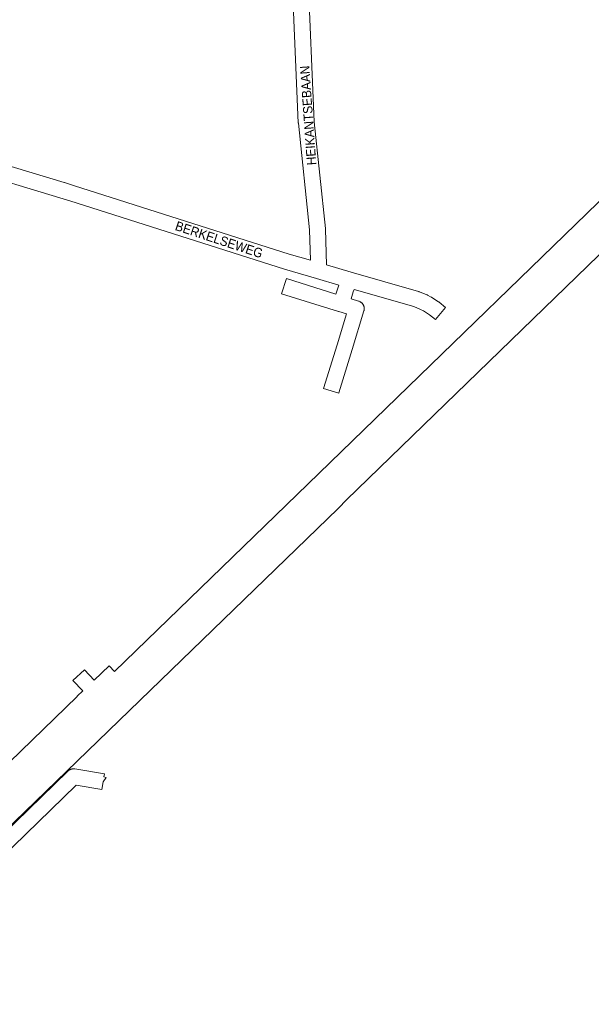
# Model space of a CAD drawing. Header units: metres. Extents: x 123819 to 142731, y 393440 to 405763.
# Tile 312 of 346: x 138958 to 139429, y 399247 to 400057. Entities that reach past the tile are written whole.
import ezdxf
from ezdxf.enums import TextEntityAlignment as Align

# ---------------------------------------------------------------- set-up
doc = ezdxf.new("R2010")
doc.units = ezdxf.units.M
doc.header["$MEASUREMENT"] = 0
for name, color, linetype, lineweight in [('gs-anno-wegen algemeen tekst', 7, 'Continuous', 0), ('gs-knt-autosnelweg', 7, 'Continuous', 0), ('gs-knt-wegen algemeen', 7, 'Continuous', 0)]:
    doc.layers.add(name, color=color, linetype=linetype, lineweight=lineweight)
doc.styles.add('Style-Arial', font='arial.ttf')

msp = doc.modelspace()

# ---------------------------------------------------------------- linework, layer by layer
at = {"layer": 'gs-knt-autosnelweg', "color": 7, "linetype": 'Continuous', "flags": 128}
for points in [[(139036.38, 399521), (139195.58, 399675.26), (139801.42, 400263.31)], [(139831.76, 400248.57), (139227.33, 399662.19), (139220.8, 399655.38), (139220.56, 399655.14), (138764.94, 399214.5), (138628.95, 399078.21), (138607.27, 399055.31), (138554.11, 398994.09), (138553.94, 398993.9), (138519.61, 398956.6), (138479.8, 398906.5), (138428.96, 398836.58), (138389.92, 398778.17), (138346.39, 398707.77), (138315.62, 398654.28), (138287.51, 398602.22), (138285.87, 398599.18)]]:
    msp.add_lwpolyline(points, dxfattribs=at)
msp.add_lwpolyline([(138894.06, 399392.53), (139005.66, 399500.6), (139005.71, 399500.64), (139010.36, 399505.07), (139002.31, 399513.55, -0.374659), (139002.31, 399513.57), (139011.74, 399522.51, -0.374661), (139011.75, 399522.51), (139019.79, 399514.04), (139031.97, 399525.63, -0.374604), (139031.98, 399525.62), (139036.38, 399521)], format="xyb", dxfattribs=at)
at = {"layer": 'gs-knt-wegen algemeen', "color": 7, "linetype": 'Continuous', "flags": 128}
for points in [[(139197.67, 399859.3), (139197.01, 399884.34), (139187.69, 399972.1), (139187.67, 399972.31), (139187.66, 399972.51), (139182.41, 400096.4)], [(139195.42, 400096.89), (139200.66, 399973.27), (139209.98, 399885.45), (139210, 399885.2), (139210.02, 399884.94), (139210.8, 399855.47)], [(138924.77, 399944.3), (138995.16, 399923.25), (138995.27, 399923.22), (139003.65, 399920.55), (139180.17, 399864.43), (139197.67, 399859.3)], [(138933.47, 399376.39), (138998.1, 399439.11), (138998.21, 399439.22), (138998.34, 399439.34), (138998.45, 399439.43), (138998.58, 399439.54), (138998.7, 399439.63), (138998.84, 399439.73), (138998.96, 399439.82), (138999.1, 399439.91), (138999.23, 399439.99), (138999.37, 399440.08), (138999.5, 399440.15), (138999.65, 399440.23), (138999.78, 399440.29), (138999.93, 399440.37), (139000.07, 399440.43), (139000.22, 399440.49), (139000.37, 399440.54), (139000.52, 399440.6), (139000.67, 399440.65), (139000.82, 399440.7), (139000.97, 399440.74), (139001.13, 399440.78), (139001.28, 399440.81), (139001.44, 399440.84), (139001.59, 399440.87), (139001.75, 399440.89), (139001.91, 399440.91), (139002.07, 399440.93), (139002.22, 399440.94), (139002.38, 399440.95), (139002.54, 399440.95), (139002.7, 399440.95), (139002.86, 399440.95), (139003.02, 399440.94), (139003.17, 399440.93), (139003.33, 399440.91), (139003.49, 399440.89), (139003.65, 399440.87), (139003.7, 399440.86)], [(139003.7, 399440.86), (139003.71, 399440.86), (139003.71, 399440.86)], [(139003.7, 399440.86), (139003.71, 399440.86), (139003.71, 399440.86)], [(139004.8, 399427.48), (138942.57, 399367.07), (138927.63, 399352.24), (138902.21, 399324.76), (138897.34, 399318.93), (138897.22, 399318.79), (138897.1, 399318.65), (138889.16, 399310.19), (138888.97, 399309.99), (138768.04, 399191.38)], [(139026.04, 399423.92), (139026.04, 399423.92), (139004.8, 399427.48)]]:
    msp.add_lwpolyline(points, dxfattribs=at)
for points in [[(139210.8, 399855.47), (139231.12, 399849.61), (139286.67, 399833.6), (139286.89, 399833.53), (139287.11, 399833.46), (139287.32, 399833.38), (139293.46, 399830.88), (139293.73, 399830.76), (139294, 399830.63), (139296.94, 399829.11), (139297.2, 399828.97), (139297.45, 399828.81), (139303.05, 399825.25), (139303.26, 399825.1), (139303.48, 399824.95), (139303.68, 399824.79), (139308.8, 399820.58, -0.361911), (139308.8, 399820.56), (139300.55, 399810.52, -0.361912), (139300.53, 399810.52), (139295.72, 399814.48), (139290.7, 399817.68), (139288.28, 399818.93), (139282.73, 399821.19), (139233.55, 399835.36), (139233.37, 399834.81), (139232.89, 399833.36), (139231.03, 399827.66), (139237.28, 399825.77), (139237.57, 399825.67), (139237.86, 399825.56), (139238.15, 399825.44), (139238.42, 399825.3), (139238.69, 399825.15), (139238.96, 399824.99), (139239.21, 399824.81), (139239.46, 399824.62), (139239.7, 399824.42), (139239.93, 399824.21), (139240.14, 399823.99), (139240.35, 399823.76), (139240.54, 399823.52), (139240.73, 399823.27), (139240.9, 399823.01), (139241.06, 399822.74), (139241.21, 399822.47), (139241.34, 399822.19), (139241.46, 399821.9), (139241.56, 399821.61), (139241.66, 399821.32), (139241.73, 399821.02), (139241.8, 399820.71), (139241.85, 399820.41), (139241.88, 399820.1), (139241.9, 399819.79), (139241.9, 399819.48), (139241.89, 399819.17), (139241.87, 399818.86), (139241.83, 399818.55), (139241.77, 399818.25), (139241.71, 399817.94), (139241.62, 399817.65), (139231.96, 399785.85), (139231.95, 399785.83), (139220.95, 399750.15, -0.38463), (139220.94, 399750.14), (139208.52, 399753.97, -0.384628), (139208.51, 399753.98), (139219.51, 399789.65), (139227.27, 399815.19), (139220.89, 399817.12), (139220.82, 399817.14), (139173.97, 399831.82, -0.384666), (139173.97, 399831.83), (139177.85, 399844.24, -0.384666), (139177.87, 399844.25), (139218.58, 399831.49), (139221.03, 399838.97), (139202.62, 399844.28), (139176.44, 399851.96), (139176.3, 399852), (138999.7, 399908.15), (138991.37, 399910.79), (138915.12, 399933.6)], [(139003.71, 399440.86), (139028.19, 399436.76, -0.371375), (139028.19, 399436.75), (139027.78, 399434.29), (139029.72, 399433.99), (139029.72, 399433.99, -0.509925), (139029.73, 399433.98), (139029.73, 399433.98), (139027.12, 399430.34), (139027.12, 399430.34), (139026.05, 399423.93, -0.276194), (139026.04, 399423.92)]]:
    msp.add_lwpolyline(points, format="xyb", dxfattribs=at)

# ---------------------------------------------------------------- texts
at = {"layer": 'gs-anno-wegen algemeen tekst', "color": 7, "style": 'Style-Arial', "width": 0.909091}
for s, rotation, p in [('HEIKANTSEBAAN', 94.04544, (139195.76, 399978.45)), ('BERKELSEWEG', 341.7535, (139122.52, 399876.31))]:
    msp.add_text(s, height=7.7, rotation=rotation, dxfattribs=at).set_placement(p, align=Align.MIDDLE_CENTER)

doc.saveas('drawing.dxf')
